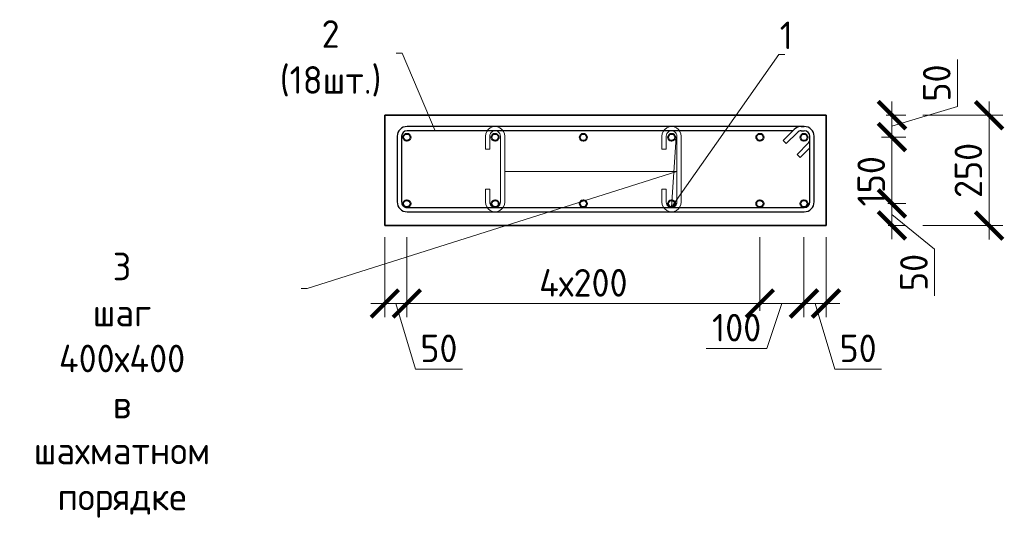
# Model space of a CAD drawing. Header units: millimetres. Extents: x 369815 to 1481759, y -423071 to -27917.
# Tile 267 of 380: x 648347 to 657272, y -384939 to -380412. Entities that reach past the tile are written whole.
import ezdxf
from ezdxf import colors
from ezdxf.entities.mleader import LeaderData, LeaderLine
from ezdxf.math import Vec2, Vec3

# ---------------------------------------------------------------- set-up
doc = ezdxf.new("R2010")
doc.units = ezdxf.units.MM
for name, color, linetype, lineweight in [('Арм_шпильки', 143, 'Continuous', 18), ('Армирование', 3, 'Continuous', 40), ('подоснова', 151, 'Continuous', 5), ('РАЗМЕРЫ', 1, 'Continuous', 9)]:
    doc.layers.add(name, color=color, linetype=linetype, lineweight=lineweight)
doc.layers.add('Колонна_ бетон', color=7, linetype='Continuous', lineweight=50, true_color=0xb4b496)
doc.styles.add('GOST 2.304', font='CS_Gost2304.shx')
doc.styles.add('GOST-2.304_Type-B', font='GOST_Common.ttf')
doc.dimstyles.new('мой 25', dxfattribs={"dimscale": 100, "dimtxt": 2.5, "dimasz": 2.5, "dimexe": 1.25, "dimexo": 0.625, "dimtad": 1, "dimdec": 0, "dimlfac": 0.5, "dimtxsty": 'GOST-2.304_Type-B', "dimblk": 'ARCHTICK', "dimcen": 2.5, "dimdle": 1.25, "dimaunit": 1, "dimadec": 1, "dimazin": 2, "dimtfac": 1, "dimtdec": 0, "dimtmove": 1, "dimatfit": 3, "dimfxl": 6, "dimfxlon": 1, "dimtfill": 1, "dimlwd": -1, "dimlwe": -1, "dimarcsym": 0})

# ---------------------------------------------------------------- blocks, each defined once
blk = doc.blocks.new('_ArchTick')
at = {"color": 0, "linetype": 'ByBlock', "const_width": 0.15}
blk.add_lwpolyline([(-0.5, -0.5), (0.5, 0.5)], dxfattribs=at)
blk = doc.blocks.new('*D1836')
at = {"layer": 'DEFPOINTS', "color": 0, "transparency": 16777216}
for p in [(651855.9, -382099), (651655.9, -382278.1), (651655.9, -382984)]:
    blk.add_point(p, dxfattribs=at)
at = {"layer": 'РАЗМЕРЫ', "color": 0, "linetype": 'Continuous', "transparency": 16777216}
for p, q in [((651655.9, -382384), (651655.9, -383109)), ((651855.9, -382384), (651855.9, -383109)), ((651980.9, -382984), (651530.9, -382984)), ((651755.9, -382984), (651934, -383577.7)), ((651934, -383577.7), (652359, -383577.7))]:
    blk.add_line(p, q, dxfattribs=at)
at = {"layer": 'РАЗМЕРЫ', "color": 0, "transparency": 16777216, "xscale": 250, "yscale": 250, "zscale": 250, "rotation": 180}
blk.add_blockref('_ArchTick', (651655.9, -382984), dxfattribs=at)
at = {"layer": 'РАЗМЕРЫ', "color": 0, "transparency": 16777216, "xscale": 250, "yscale": 250, "zscale": 250}
blk.add_blockref('_ArchTick', (651855.9, -382984), dxfattribs=at)
at = {"layer": 'РАЗМЕРЫ', "color": 0, "transparency": 16777216, "insert": (652146.5, -383390.2), "char_height": 250, "attachment_point": 5, "style": 'GOST-2.304_Type-B', "bg_fill": 3, "box_fill_scale": 1.1, "bg_fill_color": 256, "bg_fill_true_color": 13158600, "bg_fill_transparency": 0}
blk.add_mtext('50', dxfattribs=at)
blk = doc.blocks.new('*D1837')
at = {"layer": 'DEFPOINTS', "color": 0, "transparency": 16777216}
for p in [(655055.9, -382079), (651855.9, -382099), (655055.9, -382984)]:
    blk.add_point(p, dxfattribs=at)
at = {"layer": 'РАЗМЕРЫ', "color": 0, "linetype": 'Continuous', "transparency": 16777216}
for p, q in [((651855.9, -382384), (651855.9, -383109)), ((655055.9, -382384), (655055.9, -383109)), ((651730.9, -382984), (655180.9, -382984))]:
    blk.add_line(p, q, dxfattribs=at)
at = {"layer": 'РАЗМЕРЫ', "color": 0, "transparency": 16777216, "xscale": 250, "yscale": 250, "zscale": 250, "rotation": 180}
blk.add_blockref('_ArchTick', (651855.9, -382984), dxfattribs=at)
at = {"layer": 'РАЗМЕРЫ', "color": 0, "transparency": 16777216, "xscale": 250, "yscale": 250, "zscale": 250}
blk.add_blockref('_ArchTick', (655055.9, -382984), dxfattribs=at)
at = {"layer": 'РАЗМЕРЫ', "color": 0, "transparency": 16777216, "insert": (653455.9, -382796.5), "char_height": 250, "attachment_point": 5, "style": 'GOST-2.304_Type-B', "bg_fill": 3, "box_fill_scale": 1.1, "bg_fill_color": 256, "bg_fill_true_color": 13158600, "bg_fill_transparency": 0}
blk.add_mtext('4х200', dxfattribs=at)
blk = doc.blocks.new('*D1898')
at = {"layer": 'DEFPOINTS', "color": 0, "transparency": 16777216}
for p in [(655055.9, -382079), (655455.9, -382079), (655455.9, -382984)]:
    blk.add_point(p, dxfattribs=at)
at = {"layer": 'РАЗМЕРЫ', "color": 0, "linetype": 'Continuous', "transparency": 16777216}
for p, q in [((655055.9, -382384), (655055.9, -383109)), ((655455.9, -382384), (655455.9, -383109)), ((654930.9, -382984), (655580.9, -382984)), ((655255.9, -382984), (655120.3, -383390.2)), ((655120.3, -383390.2), (654570.3, -383390.2))]:
    blk.add_line(p, q, dxfattribs=at)
at = {"layer": 'РАЗМЕРЫ', "color": 0, "transparency": 16777216, "xscale": 250, "yscale": 250, "zscale": 250}
blk.add_blockref('_ArchTick', (655455.9, -382984), dxfattribs=at)
at = {"layer": 'РАЗМЕРЫ', "color": 0, "transparency": 16777216, "insert": (654845.3, -383202.7), "char_height": 250, "attachment_point": 5, "style": 'GOST-2.304_Type-B', "bg_fill": 3, "box_fill_scale": 1.1, "bg_fill_color": 256, "bg_fill_true_color": 13158600, "bg_fill_transparency": 0}
blk.add_mtext('100', dxfattribs=at)
at = {"layer": 'РАЗМЕРЫ', "color": 0, "transparency": 16777216, "xscale": 250, "yscale": 250, "zscale": 250, "rotation": 180}
blk.add_blockref('_ArchTick', (655055.9, -382984), dxfattribs=at)
blk = doc.blocks.new('*D1899')
at = {"layer": 'DEFPOINTS', "color": 0, "transparency": 16777216}
for p in [(655455.9, -382079), (655655.9, -382148.1), (655655.9, -382984)]:
    blk.add_point(p, dxfattribs=at)
at = {"layer": 'РАЗМЕРЫ', "color": 0, "linetype": 'Continuous', "transparency": 16777216}
for p, q in [((655455.9, -382384), (655455.9, -383109)), ((655655.9, -382384), (655655.9, -383109)), ((655330.9, -382984), (655780.9, -382984)), ((655555.9, -382984), (655734, -383577.7)), ((655734, -383577.7), (656159, -383577.7))]:
    blk.add_line(p, q, dxfattribs=at)
at = {"layer": 'РАЗМЕРЫ', "color": 0, "transparency": 16777216, "xscale": 250, "yscale": 250, "zscale": 250, "rotation": 180}
blk.add_blockref('_ArchTick', (655455.9, -382984), dxfattribs=at)
at = {"layer": 'РАЗМЕРЫ', "color": 0, "transparency": 16777216, "xscale": 250, "yscale": 250, "zscale": 250}
blk.add_blockref('_ArchTick', (655655.9, -382984), dxfattribs=at)
at = {"layer": 'РАЗМЕРЫ', "color": 0, "transparency": 16777216, "insert": (655946.5, -383390.2), "char_height": 250, "attachment_point": 5, "style": 'GOST-2.304_Type-B', "bg_fill": 3, "box_fill_scale": 1.1, "bg_fill_color": 256, "bg_fill_true_color": 13158600, "bg_fill_transparency": 0}
blk.add_mtext('50', dxfattribs=at)
blk = doc.blocks.new('*D1838')
at = {"layer": 'DEFPOINTS', "color": 0, "transparency": 16777216}
for p in [(655655.9, -381277.5, -2880), (655455.9, -381476.1, -2880), (656253.2, -381476.1)]:
    blk.add_point(p, dxfattribs=at)
at = {"layer": 'РАЗМЕРЫ', "color": 0, "linetype": 'Continuous', "transparency": 16777216}
for p, q in [((656846.9, -381198.7), (656846.9, -380773.7)), ((656253.2, -381152.5), (656253.2, -381601.1)), ((656201.8, -381277.5), (656378.2, -381277.5)), ((656253.2, -381376.8), (656846.9, -381198.7)), ((656157.1, -381476.1), (656378.2, -381476.1))]:
    blk.add_line(p, q, dxfattribs=at)
at = {"layer": 'РАЗМЕРЫ', "color": 0, "transparency": 16777216, "xscale": 250, "yscale": 250, "zscale": 250}
for p, rotation in [((656253.2, -381277.5), 90), ((656253.2, -381476.1), 270)]:
    blk.add_blockref('_ArchTick', p, dxfattribs=dict(at, rotation=rotation))
at = {"layer": 'РАЗМЕРЫ', "color": 0, "transparency": 16777216, "insert": (656659.4, -380986.2), "char_height": 250, "attachment_point": 5, "rotation": 90, "style": 'GOST-2.304_Type-B', "bg_fill": 3, "box_fill_scale": 1.1, "bg_fill_color": 256, "bg_fill_true_color": 13158600, "bg_fill_transparency": 0}
blk.add_mtext('50', dxfattribs=at)
blk = doc.blocks.new('*D1839')
at = {"layer": 'DEFPOINTS', "color": 0, "transparency": 16777216}
for p in [(655455.9, -382076.6, -2880), (656253.2, -382076.6), (656157.4, -382276.6)]:
    blk.add_point(p, dxfattribs=at)
at = {"layer": 'РАЗМЕРЫ', "color": 0, "linetype": 'Continuous', "transparency": 16777216}
for p, q in [((656253.2, -382401.6), (656253.2, -381951.6)), ((656157.1, -382076.6), (656378.2, -382076.6)), ((656253.2, -382176.6), (656639.7, -382490.1)), ((656219.9, -382276.6), (656378.2, -382276.6)), ((656639.7, -382490.1), (656639.7, -382915.1))]:
    blk.add_line(p, q, dxfattribs=at)
at = {"layer": 'РАЗМЕРЫ', "color": 0, "transparency": 16777216, "xscale": 250, "yscale": 250, "zscale": 250}
for p, rotation in [((656253.2, -382076.6), 90), ((656253.2, -382276.6), 270)]:
    blk.add_blockref('_ArchTick', p, dxfattribs=dict(at, rotation=rotation))
at = {"layer": 'РАЗМЕРЫ', "color": 0, "transparency": 16777216, "insert": (656452.2, -382702.6), "char_height": 250, "attachment_point": 5, "rotation": 90, "style": 'GOST-2.304_Type-B', "bg_fill": 3, "box_fill_scale": 1.1, "bg_fill_color": 256, "bg_fill_true_color": 13158600, "bg_fill_transparency": 0}
blk.add_mtext('50', dxfattribs=at)
blk = doc.blocks.new('*D1840')
at = {"layer": 'DEFPOINTS', "color": 0, "transparency": 16777216}
for p in [(656253.2, -381476.1, 2880), (656253.2, -381476.1), (656293.9, -382076.6, 2880)]:
    blk.add_point(p, dxfattribs=at)
at = {"layer": 'РАЗМЕРЫ', "color": 0, "linetype": 'Continuous', "transparency": 16777216}
for p, q in [((656253.2, -382201.6), (656253.2, -381351.1)), ((656346.7, -381476.1), (656378.2, -381476.1)), ((656169.8, -382076.6), (656128.2, -382076.6))]:
    blk.add_line(p, q, dxfattribs=at)
at = {"layer": 'РАЗМЕРЫ', "color": 0, "transparency": 16777216, "insert": (656065.7, -381876.4), "char_height": 250, "attachment_point": 5, "rotation": 90, "style": 'GOST-2.304_Type-B', "bg_fill": 3, "box_fill_scale": 1.1, "bg_fill_color": 256, "bg_fill_true_color": 13158600, "bg_fill_transparency": 0}
blk.add_mtext('150', dxfattribs=at)
at = {"layer": 'РАЗМЕРЫ', "color": 0, "transparency": 16777216, "xscale": 250, "yscale": 250, "zscale": 250}
for p, rotation in [((656253.2, -381476.1), 90), ((656253.2, -382076.6), 270)]:
    blk.add_blockref('_ArchTick', p, dxfattribs=dict(at, rotation=rotation))
blk = doc.blocks.new('*U483')
at = {"color": 0, "linetype": 'ByBlock', "lineweight": -2}
for p, q in [((162.8, 944.4), (12.5, 944.4)), ((162.8, 934.4), (12.5, 934.4)), ((53.8, 905.3), (28.3, 930.7)), ((38.8, 934.4), (60.9, 912.3)), ((-10, 921.9), (-10, 12.5)), ((-10, 914.9), (-10, 921.9)), ((0, 914.9), (0, 921.9)), ((3.7, 906), (29.1, 880.6)), ((60.9, 912.3), (53.8, 905.3)), ((175.3, 12.5), (175.3, 921.9)), ((185.3, 12.5), (185.3, 921.9)), ((22, 873.5), (-3.4, 899)), ((0, 895.6), (0, 12.5)), ((29.1, 880.6), (22, 873.5)), ((12.5, 0), (162.8, 0)), ((12.5, -10), (162.8, -10))]:
    blk.add_line(p, q, dxfattribs=at)
for centre, radius, start, end in [((12.5, 921.9), 22.5, 90, 180), ((12.5, 921.9), 12.5, 90, 180), ((19.5, 921.9), 12.5, 45, 90), ((162.8, 921.9), 22.5, 0, 90), ((162.8, 921.9), 12.5, 0, 90), ((12.5, 914.9), 22.5, 180, 225), ((12.5, 914.9), 12.5, 180, 225), ((12.5, 12.5), 22.5, 180, 270), ((12.5, 12.5), 12.5, 180, 270), ((162.8, 12.5), 12.5, 270, 0), ((162.8, 12.5), 22.5, 270, 0)]:
    blk.add_arc(centre, radius, start, end, dxfattribs=at)
at = {"style": 'GOST 2.304', "oblique": 15, "flags": 9}
for tag, p in [('ДИАМЕТР', (-52.8, -63)), ('КЛАСС', (-53, -68.7)), ('ПОЗИЦИЯ', (-52.3, -58)), ('ДЛИНА', (-52.5, -73.8)), ('МАССА', (-52.3, -78.3))]:
    blk.add_attdef(tag, p, '', height=2.5, dxfattribs=at)
blk = doc.blocks.new('*U484')
for p, q in [((-8, 0), (-7.4, 4.7)), ((-7.4, 4.7), (-5.6, 9)), ((-5.6, 9), (-2.7, 12.7)), ((-2.7, 12.7), (1, 15.6)), ((1, 15.6), (5.3, 17.4)), ((5.3, 17.4), (10, 18)), ((34, 18), (10, 18)), ((10, 10), (34, 10)), ((34, 10), (34, 18)), ((108.4, 18), (132.4, 18)), ((108.4, 10), (108.4, 18)), ((132.4, 10), (108.4, 10)), ((137, 17.4), (132.4, 18)), ((141.4, 15.6), (137, 17.4)), ((145.1, 12.7), (141.4, 15.6)), ((148, 9), (145.1, 12.7)), ((149.8, 4.7), (148, 9)), ((150.4, 0), (149.8, 4.7)), ((149.8, -4.7), (150.4, 0)), ((-7.4, -4.7), (-8, 0)), ((-5.6, -9), (-7.4, -4.7)), ((-2.7, -12.7), (-5.6, -9)), ((1, -15.6), (-2.7, -12.7)), ((5.3, -17.4), (1, -15.6)), ((10, -18), (5.3, -17.4)), ((10, -18), (132.4, -18)), ((132.4, -18), (137, -17.4)), ((137, -17.4), (141.4, -15.6)), ((141.4, -15.6), (145.1, -12.7)), ((145.1, -12.7), (148, -9)), ((148, -9), (149.8, -4.7))]:
    blk.add_line(p, q)
at = {"color": 0, "linetype": 'ByBlock', "lineweight": -2}
for p, q in [((0, 0), (0.3, 2.6)), ((0.3, 2.6), (1.3, 5)), ((1.3, 5), (2.9, 7.1)), ((2.9, 7.1), (5, 8.7)), ((5, 8.7), (7.4, 9.7)), ((7.4, 9.7), (10, 10)), ((135, 9.7), (132.4, 10)), ((137.4, 8.7), (135, 9.7)), ((139.5, 7.1), (137.4, 8.7)), ((141.1, 5), (139.5, 7.1)), ((142.1, 2.6), (141.1, 5)), ((142.4, 0), (142.1, 2.6)), ((142.1, -2.6), (142.4, 0)), ((0.3, -2.6), (0, 0)), ((1.3, -5), (0.3, -2.6)), ((2.9, -7.1), (1.3, -5)), ((5, -8.7), (2.9, -7.1)), ((7.4, -9.7), (5, -8.7)), ((10, -10), (7.4, -9.7)), ((10, -10), (132.4, -10)), ((132.4, -10), (135, -9.7)), ((135, -9.7), (137.4, -8.7)), ((137.4, -8.7), (139.5, -7.1)), ((139.5, -7.1), (141.1, -5)), ((141.1, -5), (142.1, -2.6))]:
    blk.add_line(p, q, dxfattribs=at)
at = {"style": 'GOST 2.304', "oblique": 15, "flags": 9}
for tag, p in [('ПОЗИЦИЯ', (118, -56.6)), ('ДИАМЕТР', (117.8, -62.2)), ('ДЛИНА', (118.1, -72.5)), ('КЛАСС', (118, -67.8)), ('МАССА', (118.7, -78.2))]:
    blk.add_attdef(tag, p, '', height=2.5, dxfattribs=at)
blk = doc.blocks.new('_None')
blk = doc.blocks.new('*D1680')
at = {"layer": 'DEFPOINTS', "color": 0, "transparency": 16777216}
for p in [(654705.9, -381278.1), (654744.6, -382278.1), (657133.4, -382278.1)]:
    blk.add_point(p, dxfattribs=at)
at = {"layer": 'РАЗМЕРЫ', "color": 0, "linetype": 'Continuous', "transparency": 16777216}
for p, q in [((657133.4, -381153.1), (657133.4, -382403.1)), ((656533.4, -381278.1), (657258.4, -381278.1)), ((656533.4, -382278.1), (657258.4, -382278.1))]:
    blk.add_line(p, q, dxfattribs=at)
at = {"layer": 'РАЗМЕРЫ', "color": 0, "transparency": 16777216, "xscale": 250, "yscale": 250, "zscale": 250}
for p, rotation in [((657133.4, -381278.1), 90), ((657133.4, -382278.1), 270)]:
    blk.add_blockref('_ArchTick', p, dxfattribs=dict(at, rotation=rotation))
at = {"layer": 'РАЗМЕРЫ', "color": 0, "transparency": 16777216, "insert": (656945.9, -381778.1), "char_height": 250, "attachment_point": 5, "rotation": 90, "style": 'GOST-2.304_Type-B', "bg_fill": 3, "box_fill_scale": 1.1, "bg_fill_color": 256, "bg_fill_true_color": 13158600, "bg_fill_transparency": 0}
blk.add_mtext('250', dxfattribs=at)

msp = doc.modelspace()

# ---------------------------------------------------------------- linework, layer by layer
at = {"layer": 'Армирование', "color": 3}
for centre in [(651855.9, -381477.2, 5980), (652655.9, -381477.2, 5980), (653455.9, -381477.2, 5980), (654255.9, -381477.2, 5980), (655055.9, -381477.2, 5980), (655455.9, -381477.2, 5980), (651855.9, -382079, 5980), (652655.9, -382079, 5980), (653455.9, -382079, 5980), (654255.9, -382079, 5980), (655055.9, -382079, 5980), (655455.9, -382079, 5980)]:
    msp.add_circle(centre, 32, dxfattribs=at)
at = {"layer": 'Колонна_ бетон', "color": 180, "linetype": 'Continuous', "lineweight": 35, "transparency": 33554687}
for p, q in [((651655.9, -382278.1, 5980), (651655.9, -381278.1, 5980)), ((655655.9, -381278.1, 5980), (651655.9, -381278.1, 5980)), ((655655.9, -381278.1, 5980), (655655.9, -382278.1, 5980)), ((655655.9, -382278.1, 5980), (651655.9, -382278.1, 5980))]:
    msp.add_line(p, q, dxfattribs=at)

# ---------------------------------------------------------------- leaders
at = {"layer": 'подоснова'}
ml = msp.add_multileader_mtext('Standard', dxfattribs=at)
ml.set_content('2 (18шт.)', color=256, style='GOST-2.304_Type-B')
ml.set_leader_properties(color=256, linetype='ByLayer', lineweight=15)
ml.set_arrow_properties(name='NONE')
ml.build(insert=Vec2(0, 0))
ml.multileader.update_dxf_attribs({"text_left_attachment_type": 6, "text_right_attachment_type": 6, "dogleg_length": 10, "arrow_head_size": 18})
ctx = ml.context
ctx.base_point, ctx.char_height, ctx.arrow_head_size, ctx.landing_gap_size, ctx.plane_origin = Vec3(650526.9, -380716.7, 3100), 250, 18, 20, Vec3(648424, -380170.7, 3100)
ctx.left_attachment, ctx.right_attachment, ctx.text_align_type = 6, 6, 1
notes = []
notes.append((ctx, [(1, (1, 1, 0), (651812.5, -380716.7, 3100), (-1, 0), 10, [(0, [(652113.8, -381419.4, 3100)], 0, [])])]))
ctx.mtext.insert, ctx.mtext.width, ctx.mtext.alignment, ctx.mtext.flow_direction = Vec3(651164.7, -380416.7, 3100), 22.898, 2, 5
for ctx, leaders in notes:
    for number, flags, end, landing, length, lines in leaders:
        leader = LeaderData()
        leader.index, (leader.has_last_leader_line, leader.has_dogleg_vector, leader.attachment_direction) = number, flags
        leader.last_leader_point, leader.dogleg_vector, leader.dogleg_length = Vec3(end), Vec3(landing), length
        for number, points, colour, breaks in lines:
            line = LeaderLine()
            line.index, line.vertices, line.color, line.breaks = number, Vec3.list(points), colors.encode_raw_color(colour), breaks
            leader.lines.append(line)
        ctx.leaders.append(leader)

# ---------------------------------------------------------------- next in the draw order: dimensions: what is measured, and where the dimension line sits
at = {"layer": 'РАЗМЕРЫ', "color": 146, "true_color": 0x006272}
dim = msp.add_linear_dim(base=(656253.2, -381476.1, 8860), p1=(655655.9, -381277.5, 5980), p2=(655455.9, -381476.1, 5980), angle=90, dimstyle='мой 25', override={"dimlfac": 0.25}, dxfattribs=at)
dim.commit()
dim.dimension.update_dxf_attribs({"geometry": '*D1838', "text_midpoint": (656659.4, -381136.2, 8860)})
dim = msp.add_linear_dim(base=(651655.9, -382984, 5980), p1=(651855.9, -382099, 5980), p2=(651655.9, -382278.1, 5980), dimstyle='мой 25', override={"dimlfac": 0.25}, dxfattribs=at)
dim.commit()
dim.dimension.update_dxf_attribs({"geometry": '*D1836', "text_midpoint": (651996.5, -383390.2, 5980)})

# ---------------------------------------------------------------- next in the draw order: dimensions: what is measured, and where the dimension line sits
dim = msp.add_linear_dim(base=(655055.9, -382984, 5980), p1=(651855.9, -382099, 5980), p2=(655055.9, -382079, 5980), text='4х200', dimstyle='мой 25', override={"dimlfac": 0.25}, dxfattribs=at)
dim.commit()
dim.dimension.update_dxf_attribs({"geometry": '*D1837', "text_midpoint": (653455.9, -382796.5, 5980)})

# ---------------------------------------------------------------- next in the draw order: block references
at = {"layer": 'Арм_шпильки', "color": 3, "xscale": 4.875, "yscale": 4.875, "zscale": 4.875, "rotation": 89.99999999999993}
for p in [(652655.9, -382113.5, 3100), (654255.9, -382113.5, 3100)]:
    msp.add_blockref('*U484', p, dxfattribs=at)

# ---------------------------------------------------------------- next in the draw order: dimensions: what is measured, and where the dimension line sits
at = {"layer": 'РАЗМЕРЫ', "color": 146}
dim = msp.add_linear_dim(base=(655455.9, -382984, 5980), p1=(655055.9, -382079, 5980), p2=(655455.9, -382079, 5980), dimstyle='мой 25', override={"dimlfac": 0.25}, dxfattribs=at)
dim.commit()
dim.dimension.update_dxf_attribs({"geometry": '*D1898', "text_midpoint": (655057.8, -383390.2, 5980), "dimtype": 160})

# ---------------------------------------------------------------- next in the draw order: leaders
at = {"layer": 'подоснова'}
ml = msp.add_multileader_mtext('Standard', dxfattribs=at)
ml.set_content('3 шаг 400х400 \\Pв шахматном порядке ', color=256, style='GOST-2.304_Type-B')
ml.set_leader_properties(color=256, linetype='ByLayer', lineweight=15)
ml.set_arrow_properties(name='NONE')
ml.build(insert=Vec2(0, 0))
ml.multileader.update_dxf_attribs({"text_left_attachment_type": 6, "text_right_attachment_type": 6, "dogleg_length": 10, "arrow_head_size": 18})
ctx = ml.context
ctx.base_point, ctx.char_height, ctx.arrow_head_size, ctx.landing_gap_size, ctx.plane_origin = Vec3(647606.1, -382848.6, 3100), 250, 18, 20, Vec3(651058.7, -382495.4, 3100)
ctx.left_attachment, ctx.right_attachment, ctx.text_align_type = 6, 6, 1
notes = []
notes.append((ctx, [(1, (1, 1, 0), (650952.4, -382848.6, 3100), (-1, 0), 10, [(1, [(652743.6, -381786.5, 3100), (654304.6, -381786.5, 3100)], 0, [])])]))
ctx.mtext.insert, ctx.mtext.width, ctx.mtext.alignment, ctx.mtext.flow_direction = Vec3(649274.2, -382523.6, 3100), 22.898, 2, 5
for ctx, leaders in notes:
    for number, flags, end, landing, length, lines in leaders:
        leader = LeaderData()
        leader.index, (leader.has_last_leader_line, leader.has_dogleg_vector, leader.attachment_direction) = number, flags
        leader.last_leader_point, leader.dogleg_vector, leader.dogleg_length = Vec3(end), Vec3(landing), length
        for number, points, colour, breaks in lines:
            line = LeaderLine()
            line.index, line.vertices, line.color, line.breaks = number, Vec3.list(points), colors.encode_raw_color(colour), breaks
            leader.lines.append(line)
        ctx.leaders.append(leader)

# ---------------------------------------------------------------- next in the draw order: dimensions: what is measured, and where the dimension line sits
at = {"layer": 'РАЗМЕРЫ', "color": 146}
dim = msp.add_linear_dim(base=(655655.9, -382984, 5980), p1=(655455.9, -382079, 5980), p2=(655655.9, -382148.1, 5980), dimstyle='мой 25', override={"dimlfac": 0.25}, dxfattribs=at)
dim.commit()
dim.dimension.update_dxf_attribs({"geometry": '*D1899', "text_midpoint": (655796.5, -383390.2, 5980)})

# ---------------------------------------------------------------- next in the draw order: dimensions: what is measured, and where the dimension line sits
at = {"layer": 'РАЗМЕРЫ', "color": 146, "true_color": 0x006272}
dim = msp.add_linear_dim(base=(656253.2, -382076.6, 8860), p1=(656157.4, -382276.6, 8860), p2=(655455.9, -382076.6, 5980), angle=90, dimstyle='мой 25', override={"dimlfac": 0.25}, dxfattribs=at)
dim.commit()
dim.dimension.update_dxf_attribs({"geometry": '*D1839', "text_midpoint": (656639.7, -382552.6, 8860), "dimtype": 160})

# ---------------------------------------------------------------- next in the draw order: leaders
at = {"layer": 'подоснова'}
ml = msp.add_multileader_mtext('Standard', dxfattribs=at)
ml.set_content('1 ', color=256, style='GOST-2.304_Type-B')
ml.set_leader_properties(color=256, linetype='ByLayer', lineweight=15)
ml.set_arrow_properties(name='NONE')
ml.build(insert=Vec2(0, 0))
ml.multileader.update_dxf_attribs({"text_left_attachment_type": 6, "text_right_attachment_type": 6, "dogleg_length": 10, "arrow_head_size": 18})
ctx = ml.context
ctx.base_point, ctx.char_height, ctx.arrow_head_size, ctx.landing_gap_size, ctx.plane_origin = Vec3(655238.1, -380729.1, 5980), 250, 18, 20, Vec3(652525.4, -378946.7, 5980)
ctx.left_attachment, ctx.right_attachment, ctx.text_align_type = 6, 6, 1
notes = []
notes.append((ctx, [(0, (1, 1, 0), (655228.1, -380729.1, 5980), (1, 0), 10, [(1, [(654295.9, -381477.2, 5980), (654255.9, -382111, 5980)], 0, [])])]))
ctx.mtext.insert, ctx.mtext.width, ctx.mtext.alignment, ctx.mtext.flow_direction = Vec3(655295.6, -380429.1, 5980), 22.898, 2, 5
for ctx, leaders in notes:
    for number, flags, end, landing, length, lines in leaders:
        leader = LeaderData()
        leader.index, (leader.has_last_leader_line, leader.has_dogleg_vector, leader.attachment_direction) = number, flags
        leader.last_leader_point, leader.dogleg_vector, leader.dogleg_length = Vec3(end), Vec3(landing), length
        for number, points, colour, breaks in lines:
            line = LeaderLine()
            line.index, line.vertices, line.color, line.breaks = number, Vec3.list(points), colors.encode_raw_color(colour), breaks
            leader.lines.append(line)
        ctx.leaders.append(leader)

# ---------------------------------------------------------------- next in the draw order: block references
at = {"lineweight": 30, "xscale": 3.959999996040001, "yscale": 3.959999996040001, "zscale": 3.959999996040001, "rotation": 269.9999999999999}
msp.add_blockref('*U483', (651808.2, -381419.4, 3100), dxfattribs=at)

# ---------------------------------------------------------------- next in the draw order: dimensions: what is measured, and where the dimension line sits
at = {"layer": 'РАЗМЕРЫ', "color": 146, "true_color": 0x006272}
dim = msp.add_linear_dim(base=(656253.2, -381476.1, 5980), p1=(656293.9, -382076.6, 8860), p2=(656253.2, -381476.1, 8860), angle=90, dimstyle='мой 25', override={"dimlfac": 0.25}, dxfattribs=at)
dim.commit()
dim.dimension.update_dxf_attribs({"geometry": '*D1840', "text_midpoint": (656253.2, -381876.4, 5980), "dimtype": 160})

# ---------------------------------------------------------------- next in the draw order: dimensions: what is measured, and where the dimension line sits
dim = msp.add_linear_dim(base=(657133.4, -382278.1, 5980), p1=(654705.9, -381278.1, 5980), p2=(654744.6, -382278.1, 5980), angle=90, dimstyle='мой 25', override={"dimlfac": 0.25}, dxfattribs=at)
dim.commit()
dim.dimension.update_dxf_attribs({"geometry": '*D1680', "text_midpoint": (656945.9, -381778.1, 5980)})

doc.saveas('drawing.dxf')
